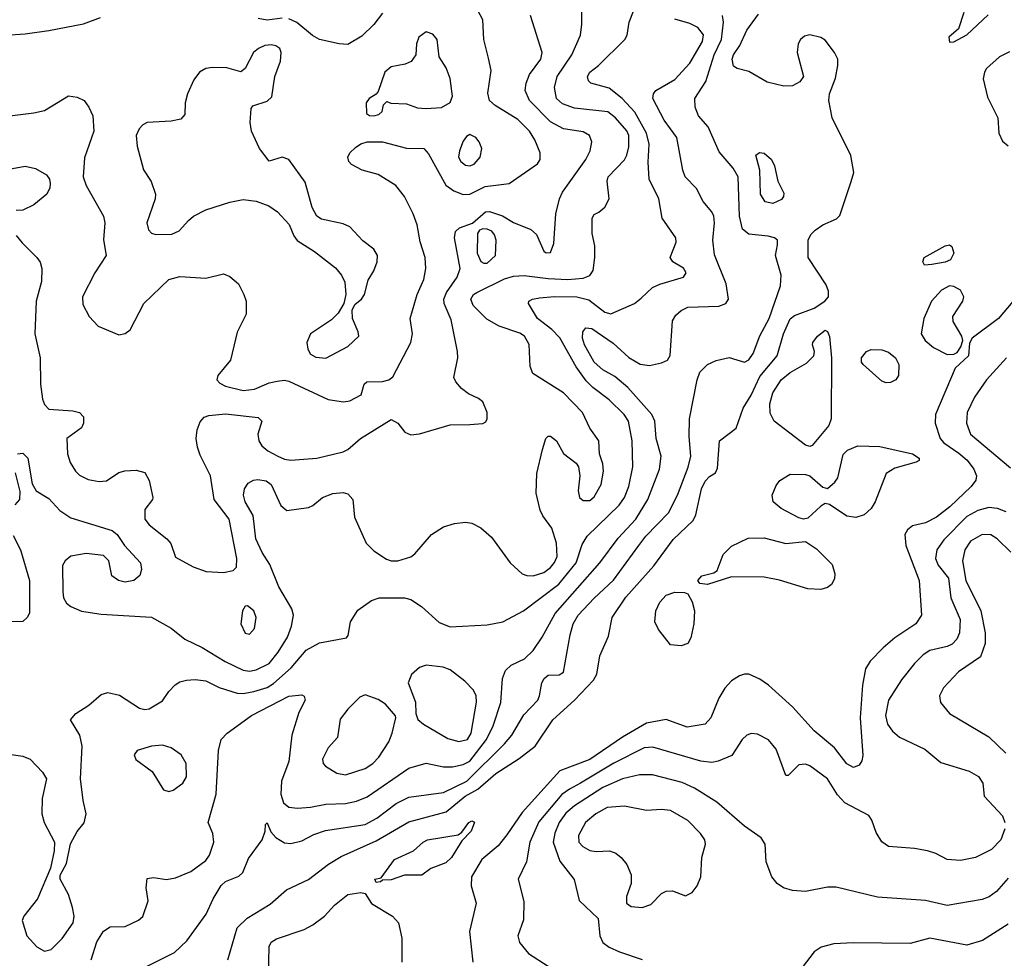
# Model space of a CAD drawing. Extents: x 1173029 to 1307123, y 522559 to 678521.
# Tile 306 of 623: x 1262701 to 1267217, y 555362 to 559666. Entities that reach past the tile are written whole.
import ezdxf

# ---------------------------------------------------------------- set-up
doc = ezdxf.new("R2010")
doc.units = 0

msp = doc.modelspace()

# ---------------------------------------------------------------- linework, layer by layer
at = {"layer": '0CON10XD'}
for points in [[(1262690, 557675), (1262715, 557677.8), (1262737.7, 557655), (1262758, 557538), (1262775.8, 557505), (1262835, 557470), (1262885.3, 557415.3), (1262935, 557382.2), (1263125, 557322.9), (1263147.5, 557305), (1263182, 557255), (1263254, 557175), (1263259.2, 557145), (1263252.3, 557117.7), (1263223.8, 557095), (1263185, 557086.9), (1263153.3, 557095), (1263123.3, 557115), (1263110, 557185), (1263085, 557208.8), (1263005, 557217.8), (1262935, 557205.7), (1262908.8, 557185), (1262897.3, 557162.7), (1262898.3, 557041.7), (1262900.9, 557015), (1262915, 556990.6), (1262934.7, 556974.7), (1262984.1, 556954.1), (1263075, 556940.4), (1263305, 556925.5), (1263395.4, 556875.4), (1263458, 556825), (1263536.9, 556786.9), (1263642.5, 556722.5), (1263725, 556683.6), (1263755, 556679.4), (1263785, 556684.2), (1263845, 556713.5), (1263886.4, 556765), (1263929.7, 556835), (1263948, 556885), (1263956.9, 556935), (1263948.2, 556965), (1263889.2, 557065), (1263847.2, 557167.2), (1263812.8, 557222.8), (1263784.1, 557285), (1263772.2, 557392.2), (1263734.6, 557455), (1263726.4, 557485), (1263732.2, 557515), (1263749.3, 557540.7), (1263773.3, 557555), (1263792.5, 557557.5), (1263830.6, 557550.6), (1263854.7, 557534.7), (1263898.9, 557438.9), (1263925.5, 557415.5), (1264025, 557428.6), (1264045, 557437.5), (1264088.8, 557475), (1264137.1, 557492.9), (1264185, 557498.5), (1264205, 557492.1), (1264228.9, 557465), (1264236.7, 557385), (1264290.4, 557265), (1264325, 557230), (1264382.4, 557192.4), (1264405, 557184.4), (1264435.5, 557184.5), (1264495, 557202.5), (1264513.6, 557216.4), (1264588.9, 557305), (1264645, 557340.3), (1264695, 557356), (1264745, 557362.2), (1264775, 557357.3), (1264815, 557336.2), (1264865, 557293.1), (1264949.6, 557175), (1265005.6, 557125.6), (1265026.8, 557116.8), (1265055, 557116.4), (1265105, 557130.8), (1265135, 557153.4), (1265153.7, 557176.3), (1265165.8, 557205), (1265163.1, 557265), (1265142, 557335), (1265100.3, 557390.3), (1265087.3, 557417.3), (1265069.2, 557495), (1265072.9, 557585), (1265098.5, 557695), (1265114.5, 557745.5), (1265125, 557756.7), (1265135, 557756.2), (1265163.3, 557735), (1265195, 557676.7), (1265252.7, 557632.7), (1265264, 557615), (1265269.4, 557575), (1265262.5, 557505), (1265268.6, 557475), (1265285, 557461.1), (1265315, 557461.8), (1265335, 557478.6), (1265366.9, 557535), (1265378, 557595), (1265375, 557630), (1265360, 557675), (1265356.7, 557735), (1265315, 557792.5), (1265281.8, 557865), (1265195, 557954.3), (1265054.2, 558044.2), (1265042.5, 558075), (1265036.7, 558176.7), (1265016.5, 558215), (1264995, 558227.9), (1264900.1, 558260.1), (1264842.9, 558292.9), (1264780, 558355), (1264770, 558385), (1264782.7, 558405), (1264797.8, 558415), (1264925, 558477.5), (1264965, 558489.4), (1265015, 558493.1), (1265125, 558478.3), (1265215, 558474.4), (1265285, 558480), (1265315, 558492.5), (1265331.5, 558515), (1265338.9, 558575), (1265338.5, 558628.5), (1265326.2, 558685), (1265326.7, 558755), (1265335, 558772.5), (1265356.7, 558783.3), (1265385, 558806.7), (1265404.2, 558845), (1265395.5, 558925), (1265400, 558945), (1265475, 559023.5), (1265486, 559044), (1265495, 559082.5), (1265495.2, 559135.2), (1265485, 559155.4), (1265433.9, 559215), (1265397.5, 559242.5), (1265245, 559259.7), (1265189.7, 559279.7), (1265163.2, 559305), (1265154, 559354), (1265165.3, 559405), (1265233.2, 559505), (1265272.2, 559595), (1265279.4, 559645), (1265279.5, 559850.5)], [(1262266.4, 559673.6), (1262270.8, 559615), (1262304, 559504), (1262323.1, 559483.1), (1262365, 559461.5), (1262405, 559454.6), (1262475, 559453.8), (1262526.3, 559463.7), (1262553.2, 559476.8), (1262572, 559495), (1262580, 559515), (1262573.8, 559565), (1262578.8, 559575), (1262596.7, 559585), (1262635, 559595.3), (1262725, 559600.5), (1262835, 559616), (1262993, 559647), (1263070.8, 559675)], [(1262640.2, 556300.2), (1262715, 556289.1), (1262749.2, 556275), (1262805.8, 556215), (1262822.9, 556185), (1262803.5, 556095), (1262802.2, 556025), (1262813.1, 555985), (1262860, 555895), (1262858.8, 555855), (1262841.2, 555775), (1262781.9, 555635), (1262720, 555555), (1262712.1, 555535), (1262733.3, 555465), (1262778.6, 555415), (1262815, 555394.3), (1262845, 555401.9), (1262895, 555453.1), (1262946.6, 555525), (1262950.9, 555555), (1262943.1, 555595), (1262924.4, 555655), (1262886.7, 555725), (1262887, 555743), (1262915, 555797.5), (1262933.1, 555886.9), (1262965, 555943.8), (1262996.3, 555983.7), (1263005.6, 556025), (1262991.4, 556085), (1262980, 556185), (1262987.1, 556335), (1262975.8, 556385), (1262934.2, 556455), (1262957.5, 556485), (1263017.9, 556522.1), (1263075, 556571.9), (1263105, 556580.6), (1263158, 556568), (1263249.6, 556509.6), (1263275, 556502.7), (1263293.9, 556506.1), (1263355, 556542.5), (1263384, 556585), (1263414.5, 556615.5), (1263435, 556629.2), (1263465, 556637.8), (1263505, 556640.5), (1263555, 556634.5), (1263615, 556604.5), (1263697.4, 556577.4), (1263725.9, 556575.9), (1263775.2, 556584.8), (1263835, 556604), (1263865, 556622.5), (1263945.8, 556694.2), (1264015, 556775.4), (1264075, 556808.2), (1264199.2, 556830.8), (1264207.5, 556842.5), (1264218.6, 556905), (1264251.2, 556958.8), (1264315, 557002.9), (1264350, 557015), (1264465, 557015.5), (1264495, 557006.9), (1264543.8, 556975), (1264625, 556901.4), (1264675, 556882.2), (1264845, 556890.7), (1264916.2, 556905), (1265012, 556955), (1265172.9, 557077.1), (1265253, 557175), (1265281, 557259), (1265302.8, 557297.2), (1265450.8, 557439.2), (1265474.7, 557475), (1265494.7, 557525), (1265513.1, 557615), (1265510.3, 557735), (1265492.8, 557825), (1265473.2, 557855), (1265405, 557923.2), (1265329.6, 557979.6), (1265299.4, 558009.4), (1265253.5, 558073.5), (1265177.7, 558207.7), (1265142.1, 558245), (1265075.5, 558295), (1265033.8, 558365), (1265036.2, 558375), (1265053.3, 558385), (1265085, 558390.4), (1265153, 558397), (1265255.8, 558394.2), (1265311.3, 558381.3), (1265385, 558325.3), (1265412.4, 558317.6), (1265520.8, 558365), (1265550.9, 558389.1), (1265603, 558437), (1265636.9, 558453.1), (1265745, 558484.4), (1265756.9, 558505), (1265745, 558526), (1265696.7, 558555), (1265683.8, 558575), (1265711.4, 558645), (1265710, 558665), (1265646.9, 558755), (1265632.2, 558845), (1265587.9, 558935), (1265582.9, 559012.9), (1265587.1, 559095), (1265575.8, 559145), (1265522.3, 559242.3), (1265464.2, 559304.2), (1265405, 559351.6), (1265320, 559375), (1265310, 559385), (1265305.6, 559405), (1265315.6, 559425), (1265354.7, 559455.3), (1265475.8, 559575), (1265487.1, 559595), (1265496.4, 559655), (1265515.8, 559704.2)], [(1262642.6, 559222.6), (1262765, 559237.9), (1262815, 559250), (1262925, 559315.8), (1262965, 559310.8), (1262996.2, 559295), (1263018, 559265), (1263036, 559225), (1263040, 559155), (1262997.2, 559032.8), (1262991.8, 558945), (1263005.7, 558905.7), (1263085.4, 558765.4), (1263091.9, 558735), (1263084.3, 558655.7), (1263096.5, 558585), (1263045, 558504.4), (1262988.9, 558395), (1262989.8, 558359.8), (1263019.2, 558305), (1263060.6, 558260.6), (1263155, 558220), (1263185, 558227.5), (1263207, 558243), (1263270, 558365), (1263385, 558474.2), (1263435, 558487.5), (1263555, 558481.1), (1263635, 558500), (1263665, 558488.8), (1263704, 558455), (1263729.2, 558405), (1263740, 558375), (1263740, 558315), (1263697.7, 558232.3), (1263667.3, 558105), (1263608.8, 558035), (1263604.5, 558015), (1263618.5, 557998.5), (1263644.8, 557984.8), (1263725, 557966.2), (1263777.8, 557972.2), (1263845, 558000), (1263882.2, 558007.8), (1263915, 558012.3), (1263935, 558007.7), (1264115, 557924), (1264186.4, 557913.6), (1264215, 557918.8), (1264266.2, 557945), (1264280, 557995), (1264292.5, 558005), (1264365, 558006.1), (1264394.2, 558015), (1264412.3, 558027.7), (1264494.6, 558185.4), (1264501.9, 558225), (1264491.1, 558295), (1264524.2, 558405), (1264554.2, 558475), (1264562.8, 558525), (1264560.3, 558575), (1264537.8, 558647.8), (1264524.2, 558725), (1264505.8, 558775.8), (1264465.4, 558855), (1264425.3, 558905.3), (1264345.3, 558955.3), (1264271.2, 558975), (1264221.9, 559001.9), (1264210, 559015), (1264205.7, 559035), (1264214.4, 559055), (1264240.1, 559079.9), (1264265, 559097.1), (1264295, 559106.1), (1264365.3, 559105.3), (1264475, 559076.7), (1264555, 559074.3), (1264575, 559050), (1264655, 558906.5), (1264691.2, 558881.2), (1264735, 558864.7), (1264765, 558866.4), (1264835, 558901.1), (1264945.3, 558914.7), (1265075.3, 559004.7), (1265088.1, 559025), (1265088.5, 559055), (1265063.9, 559115), (1265039.3, 559155), (1264985, 559208), (1264881.5, 559271.5), (1264855.3, 559295.3), (1264848, 559328), (1264862.4, 559432.4), (1264851.2, 559488.8), (1264830, 559575), (1264824.3, 559665), (1264800.8, 559710.8)], [(1262685, 558676.2), (1262712.1, 558642.1), (1262780, 558575), (1262794.2, 558554.2), (1262802.5, 558525), (1262800, 558465), (1262775.6, 558375), (1262770.5, 558225), (1262795.3, 558115.3), (1262796.1, 557995), (1262805.5, 557925), (1262815, 557900.8), (1262835, 557880), (1262945, 557872.2), (1262975, 557864), (1262994, 557845), (1262994, 557815), (1262983.8, 557795), (1262917.5, 557745), (1262920, 557675), (1262932, 557635), (1262956.2, 557595), (1262975, 557578), (1263015, 557557.5), (1263065, 557548.6), (1263099.1, 557550.9), (1263155, 557589.2), (1263182.6, 557597.4), (1263235, 557600), (1263275, 557589.2), (1263295, 557553.3), (1263311.2, 557475), (1263310, 557465), (1263275, 557420), (1263274.6, 557375), (1263295, 557349.5), (1263375.5, 557285.5), (1263394.3, 557264.3), (1263415, 557201.2), (1263496.4, 557156.4), (1263555.9, 557135.9), (1263635, 557131.5), (1263679.4, 557140.6), (1263694.3, 557155.7), (1263696.2, 557195), (1263661.2, 557375), (1263592.9, 557465), (1263575.4, 557575), (1263528.3, 557668.3), (1263516.4, 557706.4), (1263510.8, 557745), (1263515.3, 557784.7), (1263528.8, 557821.2), (1263547.1, 557842.9), (1263568.8, 557851.2), (1263645, 557858.8), (1263795, 557842), (1263811.2, 557825), (1263793.1, 557765), (1263798.2, 557735), (1263811.1, 557711.1), (1263838.5, 557688.5), (1263885, 557664), (1263915, 557650.7), (1263945, 557646.7), (1264064, 557656), (1264185, 557684.5), (1264205.7, 557695), (1264264.2, 557745.8), (1264405, 557832), (1264435, 557816.2), (1264466.7, 557775), (1264495, 557762), (1264535, 557766.2), (1264675, 557808.5), (1264765, 557809.2), (1264825, 557814.4), (1264837.9, 557822.1), (1264844.3, 557835), (1264844.4, 557865), (1264825, 557913.8), (1264805, 557929.4), (1264759.5, 557949.5), (1264726.5, 557975), (1264700.4, 558005), (1264692.1, 558025), (1264710, 558115), (1264708.5, 558145), (1264679.9, 558289.9), (1264647.5, 558365), (1264645.4, 558385), (1264658.7, 558415), (1264707.9, 558485), (1264720.9, 558525), (1264694.4, 558665), (1264700, 558695), (1264718.1, 558711.9), (1264777.9, 558732.1), (1264836.7, 558785), (1264855, 558786.4), (1264915, 558766.5), (1264965.4, 558735.4), (1265045, 558704.4), (1265070.5, 558680.5), (1265104, 558605), (1265115, 558596), (1265135, 558598.8), (1265149.8, 558640.2), (1265160, 558775), (1265176.5, 558845), (1265190.9, 558875), (1265297.1, 559025), (1265317.7, 559065), (1265324.5, 559105), (1265314.4, 559135), (1265285, 559151.3), (1265195, 559165.8), (1265135, 559196.7), (1265038.7, 559295), (1265019.3, 559340.7), (1265023.1, 559375), (1265038.2, 559415), (1265091.2, 559485), (1265096.9, 559515), (1265044, 559685)], [(1263282.9, 555325), (1263410.9, 555389.1), (1263467.9, 555442.1), (1263555.5, 555565), (1263587.3, 555635), (1263624.4, 555695.6), (1263645, 555714.6), (1263705, 555738.6), (1263723.8, 555756.2), (1263750.7, 555819.3), (1263812.2, 555905), (1263826.7, 555945), (1263827.5, 555975), (1263835, 555982.5), (1263851.9, 555941.9), (1263875.4, 555915.4), (1263915, 555891.9), (1263945, 555888.9), (1263995, 555900), (1264050.4, 555929.6), (1264102.6, 555947.4), (1264285, 555975.3), (1264338.8, 556005), (1264427.9, 556072.1), (1264485, 556100.9), (1264645, 556121.9), (1264750.9, 556175), (1264924.7, 556345), (1264957.2, 556385), (1265012.3, 556477.7), (1265076.4, 556545), (1265085.5, 556565), (1265095.4, 556624.6), (1265106.7, 556645), (1265125, 556660), (1265175, 556662.5), (1265195.4, 556674.6), (1265224.8, 556845.2), (1265239.7, 556895), (1265261.4, 556935), (1265335, 557014), (1265424.2, 557095.8), (1265540.6, 557255), (1265572.5, 557297.5), (1265676.7, 557405), (1265718.4, 557485), (1265766.4, 557613.6), (1265778.3, 557665), (1265770.9, 557755), (1265772.8, 557835), (1265807.6, 558015), (1265820.6, 558049.4), (1265854.8, 558085.2), (1265895, 558103.6), (1265955, 558116.5), (1266025, 558095.5), (1266045, 558105.5), (1266065, 558135.6), (1266095, 558215.6), (1266138.4, 558295), (1266190.8, 558445), (1266192.5, 558495), (1266167.7, 558585), (1266176.6, 558633.4), (1266176.2, 558655), (1266163.3, 558665), (1266133.6, 558673.6), (1266045, 558682.2), (1266015.9, 558705.9), (1266001.4, 558765), (1265996, 558945), (1265973.3, 558985), (1265909.3, 559059.3), (1265857.9, 559175), (1265814.4, 559225), (1265798.1, 559265), (1265797.8, 559305), (1265847.1, 559382.9), (1265885.5, 559505), (1265919.3, 559575), (1265928.4, 559655), (1265923.4, 559685)], [(1263655.4, 555355), (1263698.3, 555501.7), (1263744.2, 555545.8), (1263849.1, 555610.9), (1263924.6, 555675.4), (1264025, 555723.1), (1264116.7, 555793.3), (1264175, 555828.5), (1264335, 555901.2), (1264485, 555987.5), (1264656.3, 556033.7), (1264744.2, 556105), (1264801.8, 556138.2), (1264885, 556209.8), (1264992.2, 556277.8), (1265064.4, 556335), (1265145.4, 556455), (1265244.7, 556545), (1265333, 556637), (1265347.5, 556665), (1265361.1, 556748.9), (1265400.7, 556839.3), (1265417.9, 556925), (1265481.4, 557018.6), (1265609, 557161), (1265697.9, 557282.1), (1265789.9, 557370.1), (1265801.6, 557395), (1265828.4, 557515), (1265845, 557549.4), (1265865, 557570.8), (1265891.7, 557588.3), (1265901.2, 557608.8), (1265910, 557735), (1265987.4, 557792.6), (1266018.8, 557885), (1266055, 557944.5), (1266095, 558030.4), (1266174.8, 558125.2), (1266203.2, 558225), (1266235, 558294.5), (1266255, 558309.7), (1266345, 558343.2), (1266393.9, 558375), (1266410.5, 558395), (1266410.9, 558420.9), (1266399.7, 558449.7), (1266317.1, 558575), (1266317.1, 558655), (1266329.4, 558680.6), (1266349.8, 558700.2), (1266385, 558725.3), (1266446.8, 558753.2), (1266462.2, 558767.8), (1266515, 558923.3), (1266526.2, 558965), (1266512.4, 559042.4), (1266426.5, 559215), (1266411.1, 559295), (1266415.6, 559325), (1266443, 559397), (1266453.8, 559455), (1266453.1, 559485), (1266438, 559515), (1266395, 559571.1), (1266375, 559583.3), (1266325, 559596.5), (1266300.2, 559589.8), (1266282, 559575), (1266270.8, 559555), (1266267.1, 559515), (1266296.2, 559405), (1266279.1, 559380.9), (1266245, 559363.1), (1266205, 559360.5), (1266129.6, 559379.6), (1266045, 559428.6), (1265991.2, 559441.2), (1265975, 559453.3), (1265968.5, 559485), (1265974.5, 559505), (1266003.3, 559546.7), (1266035, 559617.1), (1266088.6, 559691.4)], [(1263905, 559672.8), (1263835, 559663.2), (1263795, 559671.5)], [(1264364.5, 559695), (1264325, 559642.9), (1264270.1, 559589.9), (1264205, 559552.1), (1264165.5, 559554.5), (1264075, 559575.5), (1264043, 559593), (1263972.5, 559652.5), (1263935, 559670)], [(1267031.1, 559698.9), (1267006.1, 559623.9), (1266962, 559585), (1266965, 559563.3), (1266985, 559564), (1267045, 559596.7), (1267142.2, 559687.8)], [(1265360.9, 557175), (1265445, 557289.2), (1265526.4, 557375), (1265582, 557465), (1265634.7, 557605), (1265643.3, 557665), (1265620, 557745), (1265613.1, 557825), (1265600, 557855), (1265489.7, 557979.7), (1265430.1, 558030.1), (1265375, 558060.6), (1265335, 558095.4), (1265291.4, 558175), (1265282.5, 558205), (1265283.8, 558235), (1265297.9, 558252.1), (1265325, 558250), (1265422.1, 558182.1), (1265495, 558116.9), (1265546.3, 558086.3), (1265589.3, 558080.7), (1265645, 558093.1), (1265671.2, 558105), (1265683.4, 558126.6), (1265694.4, 558285), (1265709.5, 558310.5), (1265735, 558332.7), (1265765, 558348.2), (1265907.9, 558352.1), (1265938.8, 558365), (1265951.4, 558385), (1265940.5, 558455), (1265887.6, 558587.6), (1265880.3, 558655), (1265888.2, 558735), (1265883.8, 558765), (1265874.5, 558785), (1265835, 558831.4), (1265805, 558891.4), (1265752.2, 558945), (1265741.5, 558975), (1265714.6, 559125), (1265656.7, 559205), (1265604.5, 559305), (1265607.8, 559325), (1265618.8, 559341.2), (1265705, 559391.8), (1265775, 559466.4), (1265831.9, 559565), (1265836.6, 559596.6), (1265810.4, 559630.4), (1265775, 559648.4), (1265705, 559668.5)], [(1264325, 559224.5), (1264348.3, 559231.7), (1264362.5, 559245), (1264370, 559275), (1264385, 559290), (1264402.5, 559282.5), (1264475, 559279.2), (1264525, 559261.4), (1264565, 559258.9), (1264635, 559263.1), (1264675, 559286), (1264686.4, 559315), (1264675.3, 559395.3), (1264656.7, 559445), (1264624, 559495), (1264616, 559575), (1264595, 559600), (1264565, 559610), (1264532, 559585), (1264520, 559555), (1264518, 559505), (1264495.5, 559474.5), (1264467.9, 559462.1), (1264405, 559449.4), (1264375.6, 559425), (1264344.1, 559335.9), (1264336.1, 559323.9), (1264303.3, 559305), (1264290, 559285), (1264291.2, 559235), (1264305, 559226), (1264325, 559224.5)], [(1264105, 558114.4), (1264205, 558166.5), (1264255.4, 558214.6), (1264253.1, 558235), (1264226.4, 558295), (1264225.6, 558335), (1264238.6, 558361.4), (1264268.8, 558385), (1264282, 558405), (1264299.1, 558470.9), (1264325.3, 558514.7), (1264340.4, 558555), (1264341.5, 558585), (1264324.2, 558614.2), (1264275, 558651.5), (1264215, 558715.4), (1264185, 558728.9), (1264085, 558750.6), (1264064, 558765), (1264041.4, 558805), (1264010.6, 558920.6), (1263935.7, 559025), (1263904.5, 559035.5), (1263845, 559017.5), (1263800, 559075), (1263763.6, 559155), (1263757.9, 559195), (1263762.1, 559257.9), (1263769.2, 559270.8), (1263835, 559292.3), (1263857.4, 559312.6), (1263871.3, 559405), (1263896.2, 559475), (1263900.6, 559515), (1263893.2, 559533.2), (1263875.6, 559545.6), (1263855, 559550.9), (1263825, 559547.5), (1263795.8, 559534.2), (1263773.5, 559515), (1263735, 559442.5), (1263715, 559426.7), (1263650, 559445), (1263585, 559446.9), (1263555, 559441.4), (1263525.5, 559424.5), (1263499.7, 559390.3), (1263470.8, 559325), (1263460, 559285), (1263458.3, 559231.7), (1263439.7, 559210.3), (1263395, 559200), (1263285, 559193.8), (1263265.8, 559184.2), (1263247.9, 559165), (1263235.3, 559135), (1263238.8, 559085), (1263268, 558978), (1263303.9, 558923.9), (1263323.1, 558865), (1263321.5, 558845), (1263284.4, 558735), (1263291.7, 558701.7), (1263305, 558686.2), (1263325, 558680), (1263398.3, 558681.7), (1263432.8, 558697.2), (1263474.2, 558745), (1263498, 558765), (1263555, 558793.6), (1263665, 558829.4), (1263725, 558840.5), (1263785, 558832.9), (1263842.6, 558812.6), (1263882.7, 558785), (1263936.9, 558726.9), (1263957.5, 558675), (1263972.8, 558652.8), (1264053.2, 558603.2), (1264148.5, 558528.5), (1264176.4, 558495), (1264192, 558462), (1264195.8, 558405), (1264187.5, 558365), (1264160.6, 558319.4), (1264131.1, 558288.9), (1264035, 558225.8), (1264018.1, 558185), (1264022.9, 558155), (1264035, 558132), (1264058.3, 558118.3), (1264105, 558114.4)], [(1267241, 559519), (1267193.9, 559496.1), (1267135, 559441.8), (1267125.2, 559424.8), (1267119.7, 559395), (1267140.3, 559310.3), (1267186.8, 559215), (1267191.6, 559145), (1267208.3, 559108.3), (1267235, 559086.9)], [(1264765, 558995.4), (1264785, 559003.8), (1264813.3, 559035), (1264820, 559075), (1264808.6, 559105), (1264792.5, 559125), (1264765, 559140), (1264749.3, 559130.7), (1264735, 559108), (1264717.1, 559065), (1264713.8, 559035), (1264723.5, 559015), (1264745, 558998.2), (1264765, 558995.4)], [(1266155, 558823.1), (1266119.9, 558829.9), (1266099.1, 558865), (1266095.4, 558975.4), (1266077.5, 559045), (1266093.6, 559056.4), (1266115, 559054), (1266148.6, 559025), (1266162.2, 558995), (1266177.9, 558925), (1266205, 558870), (1266204.5, 558855), (1266195, 558840.6), (1266155, 558823.1)], [(1262575, 558966.9), (1262725, 558994.7), (1262773.4, 558983.4), (1262823.8, 558953.8), (1262837.1, 558935), (1262840, 558915), (1262838.6, 558895), (1262825.7, 558865), (1262765, 558817.3), (1262715, 558791.9), (1262685, 558790.8)], [(1264829.4, 558549.4), (1264845, 558550), (1264883.6, 558585), (1264886.4, 558655), (1264879.1, 558679.1), (1264865.4, 558695.4), (1264845.4, 558705.4), (1264825, 558707.1), (1264809.2, 558700.8), (1264800.8, 558685), (1264799.1, 558595), (1264815, 558556.9), (1264829.4, 558549.4)], [(1266850.7, 558540.7), (1266843.3, 558555), (1266848.8, 558575), (1266945, 558628.6), (1266965, 558633.8), (1266975.8, 558625.8), (1266984.5, 558595), (1266969.5, 558565), (1266945, 558553.2), (1266885, 558542.5), (1266850.7, 558540.7)], [(1266955, 558131.1), (1266985, 558132), (1266999.7, 558140.3), (1267018, 558165), (1267026, 558195), (1267021.5, 558215), (1266982.1, 558282.1), (1266980.6, 558305), (1267026.2, 558375), (1267030.9, 558395), (1267015.9, 558425.9), (1266985, 558442.7), (1266965, 558445.3), (1266928.7, 558425), (1266882.9, 558375), (1266847.1, 558295), (1266835.6, 558225), (1266853.1, 558195), (1266892.4, 558162.4), (1266955, 558131.1)], [(1267256.3, 558373.7), (1267190.4, 558295), (1267068.6, 558205), (1267057, 558183), (1267052.5, 558125), (1266991.7, 558068.3), (1266901.5, 557855), (1266899.6, 557815), (1266922.2, 557745), (1266939.6, 557725), (1267008.8, 557678.8), (1267045.9, 557645.9), (1267076.7, 557605), (1267089.3, 557575), (1267085.7, 557554.3), (1267065.4, 557525), (1266967.4, 557432.6), (1266905.9, 557384.1), (1266855, 557358), (1266795, 557344.5), (1266773.2, 557326.8), (1266761.1, 557305), (1266764.6, 557255), (1266826.9, 557095), (1266836.2, 556935), (1266811.1, 556895), (1266715, 556831.2), (1266660.6, 556785), (1266601.1, 556725), (1266580.5, 556689.5), (1266566.4, 556615), (1266556.2, 556465), (1266567.8, 556292.2), (1266563, 556267), (1266551.7, 556248.3), (1266525, 556237.5), (1266495, 556253.1), (1266437.3, 556327.3), (1266344.5, 556405), (1266244.7, 556514.7), (1266135, 556614.5), (1266095, 556642.5), (1266045, 556664.5), (1266025, 556665.5), (1266002.2, 556657.8), (1265965, 556634.4), (1265935, 556600), (1265907.5, 556555), (1265870.5, 556465), (1265845, 556435.6), (1265762.6, 556422.6), (1265665, 556457.5), (1265575, 556439.5), (1265465, 556375.8), (1265315, 556273.8), (1265177.9, 556222.1), (1265005, 556030.8), (1264935, 555927.9), (1264895, 555878.5), (1264819.6, 555815), (1264773.5, 555735), (1264771.5, 555695), (1264794.4, 555615), (1264764.4, 555485), (1264779.5, 555345)], [(1266325, 557709.4), (1266305, 557715.6), (1266160.9, 557825), (1266142, 557862), (1266141.3, 557905), (1266155, 557954.3), (1266193.2, 558015), (1266235, 558048.4), (1266308.9, 558091.1), (1266343.3, 558125), (1266346.7, 558145), (1266336.2, 558175), (1266338.8, 558185), (1266360, 558215), (1266395, 558242), (1266405, 558236.2), (1266415, 558212.5), (1266424.3, 558114.3), (1266422.1, 557835), (1266412.2, 557805), (1266335, 557712.9), (1266325, 557709.4)], [(1266675, 558000.5), (1266655, 558008.1), (1266569.4, 558085), (1266562.2, 558095), (1266561.5, 558115), (1266585, 558144.4), (1266606.3, 558153.7), (1266655, 558152.5), (1266685, 558141.5), (1266718.1, 558115), (1266732.9, 558085), (1266731.9, 558035), (1266719.2, 558015), (1266695, 558002.9), (1266675, 558000.5)], [(1267226.5, 558115), (1267135.4, 558015), (1267080.4, 557935), (1267046.4, 557865), (1267043.8, 557815), (1267061.5, 557765), (1267245, 557611.2)], [(1266295, 557376), (1266275, 557382), (1266193.8, 557423.8), (1266155.8, 557455), (1266152.5, 557485), (1266170.2, 557529.8), (1266187, 557553), (1266235, 557582.5), (1266305, 557580.8), (1266325, 557574), (1266385, 557522), (1266405, 557516), (1266439.2, 557545), (1266453.1, 557565), (1266477.8, 557672.2), (1266497.9, 557692.1), (1266545, 557711.4), (1266645, 557708.9), (1266795, 557675.5), (1266826.2, 557655), (1266826.7, 557645), (1266812.7, 557637.3), (1266715, 557608.9), (1266674.6, 557585.4), (1266624.5, 557455.5), (1266605.5, 557424.5), (1266574.4, 557395.6), (1266535, 557383.3), (1266495, 557390), (1266415, 557442.7), (1266395, 557446.7), (1266375, 557435.6), (1266315, 557380), (1266295, 557376)], [(1262679.2, 557440.8), (1262701.5, 557465), (1262703, 557503), (1262681.7, 557588.3)], [(1267225, 557408.8), (1267185, 557424.1), (1267145, 557428.8), (1267095, 557414.7), (1267045, 557387.1), (1266939, 557281), (1266907.7, 557235), (1266900.7, 557195), (1266913.2, 557165), (1266960.3, 557105), (1266971.9, 557015), (1267014.7, 556915), (1267011.8, 556855), (1266999.6, 556825), (1266977.1, 556802.9), (1266955, 556792.2), (1266875, 556773.6), (1266845, 556753.5), (1266805, 556713.5), (1266745, 556638.9), (1266685.4, 556545), (1266672.2, 556475), (1266681.5, 556435), (1266704.2, 556404.2), (1266736.6, 556376.6), (1266851.7, 556321.7), (1266925, 556259.4), (1267055, 556220.4), (1267098.6, 556195), (1267118.6, 556165), (1267124.4, 556105), (1267207.9, 556015), (1267219.6, 555985)], [(1262670.7, 557300.7), (1262704.1, 557235), (1262746, 557095), (1262745.5, 556945), (1262735, 556924), (1262715, 556907.1), (1262665, 556904.5)], [(1266375, 557053.6), (1266315, 557055.4), (1266185, 557096.5), (1266115, 557109.5), (1265965, 557111.9), (1265855, 557075.7), (1265820.5, 557080.5), (1265811.2, 557095), (1265830, 557115), (1265885, 557130), (1265899.5, 557140.5), (1265926.7, 557213.3), (1265965, 557252.2), (1266041.4, 557288.6), (1266115, 557290.6), (1266215, 557263.5), (1266305, 557273.1), (1266355, 557239.6), (1266427.2, 557167.2), (1266440, 557125), (1266438, 557102), (1266423.9, 557076.1), (1266405, 557062.2), (1266375, 557053.6)], [(1267246.2, 557225), (1267184.4, 557285), (1267155, 557303.8), (1267115, 557305.9), (1267061.1, 557275), (1267035.4, 557235), (1267025.3, 557185), (1267039.7, 557095), (1267109.5, 556955), (1267128.4, 556855), (1267129.6, 556805), (1267107.8, 556745), (1267006.7, 556675), (1266938, 556602), (1266920, 556565), (1266924.3, 556535), (1266964.6, 556484.6), (1267145, 556378.1), (1267223.3, 556303.3)], [(1263028.1, 555355), (1263055, 555438), (1263085, 555487.1), (1263115, 555506.9), (1263185, 555508.6), (1263245, 555537.1), (1263265.5, 555554.5), (1263289.2, 555625), (1263280, 555685), (1263285, 555727.5), (1263315, 555733.3), (1263374.1, 555724.1), (1263415, 555730.8), (1263485, 555759.4), (1263555, 555810.6), (1263570.5, 555835), (1263590.8, 555895), (1263585.8, 555935), (1263565.8, 555985), (1263602.5, 556115), (1263612.2, 556315), (1263624.7, 556365.3), (1263652.5, 556395), (1263764.5, 556475), (1263935, 556564.6), (1263995, 556570.8), (1264005, 556563.8), (1264009.5, 556545), (1263980.2, 556489.8), (1263948.1, 556385), (1263934.7, 556265), (1263901.1, 556175), (1263898.5, 556115), (1263910.5, 556075), (1263934.8, 556054.8), (1263975, 556051.2), (1264035, 556055.3), (1264105, 556069.4), (1264195, 556072.4), (1264245, 556082.2), (1264295, 556102.8), (1264485, 556233.3), (1264565, 556256.2), (1264645, 556240.3), (1264685, 556239.7), (1264735, 556250.2), (1264765, 556266.2), (1264842.2, 556365), (1264872.7, 556427.3), (1264907.4, 556535), (1264914.7, 556645), (1264928.5, 556681.5), (1264955, 556706.5), (1265015.6, 556735), (1265055, 556773.1), (1265096.9, 556835), (1265157.1, 556942.9), (1265360.9, 557175)], [(1265735, 556794.2), (1265685, 556800), (1265630.3, 556870.3), (1265614.4, 556905), (1265618.1, 556955), (1265636.9, 556995), (1265665, 557026.7), (1265705, 557040.8), (1265749.5, 557039.5), (1265765, 557033.3), (1265785, 556996.7), (1265796.2, 556955), (1265792.7, 556895), (1265778.9, 556831.1), (1265765, 556805.8), (1265735, 556794.2)], [(1263755, 556848.8), (1263777.1, 556875), (1263785.6, 556925), (1263775, 556956), (1263745, 556978.8), (1263735, 556976.2), (1263721.9, 556955), (1263714.4, 556895), (1263735, 556853.3), (1263755, 556848.8)], [(1264715, 556356.1), (1264755, 556364.7), (1264772.1, 556395), (1264796.3, 556536.3), (1264793.6, 556565), (1264781.7, 556591.7), (1264742.7, 556632.7), (1264675, 556685.4), (1264642.6, 556697.4), (1264565, 556706.5), (1264533.9, 556696.1), (1264497.4, 556662.6), (1264482.5, 556625), (1264516.8, 556536.8), (1264517.5, 556485), (1264527.4, 556457.4), (1264552.5, 556435), (1264665, 556370.4), (1264715, 556356.1)], [(1264195, 556203.5), (1264285, 556232.9), (1264320, 556255), (1264348.5, 556285), (1264394.3, 556355), (1264409.4, 556395), (1264426.2, 556465), (1264423.6, 556473.6), (1264378.1, 556528.1), (1264345, 556548), (1264285, 556570), (1264260.5, 556559.5), (1264206, 556505), (1264171.2, 556458.8), (1264158.8, 556375), (1264115, 556326.7), (1264088.8, 556275), (1264092, 556255), (1264103.4, 556243.4), (1264155, 556211.4), (1264195, 556203.5)], [(1267219.2, 555955), (1267200.9, 555905), (1267158.5, 555861.5), (1267085, 555824.4), (1267015, 555810), (1266955, 555815.7), (1266903.1, 555843.1), (1266865, 555855.4), (1266805, 555866.2), (1266685, 555874.4), (1266655.4, 555895.4), (1266629.1, 555939.1), (1266609.2, 555995), (1266595, 556016.5), (1266485, 556075.5), (1266452, 556112), (1266405, 556184.5), (1266325, 556244.2), (1266305, 556252.5), (1266275, 556248.8), (1266225, 556200), (1266215, 556200), (1266170.5, 556320.5), (1266135, 556363.3), (1266085, 556389.2), (1266055, 556392.5), (1266035, 556385.8), (1266014, 556365), (1265967.4, 556292.6), (1265903.9, 556266.1), (1265875, 556260.4), (1265825, 556265.4), (1265605, 556330), (1265565, 556327.6), (1265425, 556256.1), (1265272.9, 556165), (1265221.8, 556138.2), (1265187.5, 556112.5), (1265082.1, 555987.9), (1265040.9, 555895), (1265025.4, 555804.6), (1264987.5, 555725), (1265013, 555623), (1265011.3, 555538.7), (1264985.5, 555465), (1264992.5, 555435), (1265035, 555384.5), (1265125, 555326.4)], [(1263385, 556127.5), (1263405, 556132.9), (1263449.2, 556165), (1263465.5, 556194.5), (1263464.3, 556255), (1263440.8, 556295), (1263395, 556327.1), (1263355, 556338.6), (1263305.8, 556334.2), (1263240, 556315), (1263226.2, 556295), (1263233, 556273), (1263308.8, 556218.8), (1263360, 556135), (1263385, 556127.5)], [(1267235, 555729.4), (1267181.5, 555668.5), (1267146.6, 555643.4), (1267115, 555631.5), (1266955, 555603.5), (1266855, 555627.5), (1266635, 555641.8), (1266445, 555688.5), (1266405, 555688.5), (1266305, 555668.2), (1266245, 555673.1), (1266204.5, 555684.5), (1266174.5, 555704.5), (1266150, 555735), (1266124.4, 555805), (1266119.4, 555885), (1266100.8, 555915), (1266025, 555967.3), (1265897.9, 556077.9), (1265795, 556142), (1265738.8, 556168.8), (1265603.6, 556203.6), (1265543.2, 556203.2), (1265465, 556185.7), (1265375.1, 556144.9), (1265245, 556061.9), (1265205, 556027.5), (1265175, 555985.4), (1265154.8, 555935.2), (1265148.1, 555895), (1265177.8, 555807.8), (1265243.8, 555723.8), (1265267.2, 555627.2), (1265354.4, 555545), (1265361.1, 555465), (1265375.6, 555435), (1265403.7, 555413.7), (1265451.5, 555391.5), (1265556.1, 555356.1)], [(1265555, 555594.3), (1265595, 555608.6), (1265645, 555659.4), (1265665, 555669.5), (1265695, 555671.1), (1265755, 555649.2), (1265785.4, 555664.6), (1265808.6, 555695), (1265824.3, 555735), (1265829.4, 555825), (1265845.6, 555885), (1265842.5, 555905), (1265823.5, 555935), (1265765, 555993.6), (1265685, 556039.6), (1265645, 556043.8), (1265575, 556039.5), (1265475, 556059.1), (1265395, 556054.1), (1265342.5, 556025), (1265295.4, 555985), (1265263.9, 555925), (1265265.3, 555895.3), (1265284.3, 555874.3), (1265315, 555857.1), (1265345, 555852.3), (1265405.5, 555855.5), (1265435, 555844.2), (1265460, 555825), (1265485, 555792), (1265504.6, 555745), (1265504.6, 555705), (1265483.3, 555645), (1265484.4, 555615), (1265505, 555600), (1265555, 555594.3)], [(1264335, 555710), (1264330, 555725), (1264358.3, 555731.7), (1264420, 555815), (1264506.7, 555855), (1264550.8, 555895), (1264571.2, 555905), (1264712.5, 555927.5), (1264729.2, 555940.8), (1264760, 555985), (1264775, 555992.5), (1264786.1, 555986.1), (1264771.2, 555945), (1264728.6, 555901.4), (1264681.8, 555825), (1264655, 555799.6), (1264586.6, 555773.4), (1264545, 555743.3), (1264465, 555743.3), (1264405, 555721.2), (1264365, 555720), (1264355, 555712.5), (1264335, 555710)], [(1263841.4, 555275), (1263844.2, 555415.8), (1263854.3, 555435.7), (1263878.3, 555451.7), (1264005, 555494.6), (1264045.7, 555515), (1264099.2, 555555), (1264145, 555605.8), (1264205, 555654.2), (1264265, 555663.3), (1264285, 555660), (1264313.6, 555613.6), (1264410, 555555), (1264438.8, 555525), (1264452.9, 555455), (1264452.9, 555345)], [(1267235, 555519.4), (1267116.1, 555443.9), (1267045, 555422.5), (1266875, 555454.4), (1266785, 555430.5), (1266525, 555433.1), (1266435, 555428.5), (1266377.2, 555412.8), (1266345, 555392.5), (1266290, 555320)]]:
    msp.add_lwpolyline(points, dxfattribs=at)

doc.saveas('drawing.dxf')
